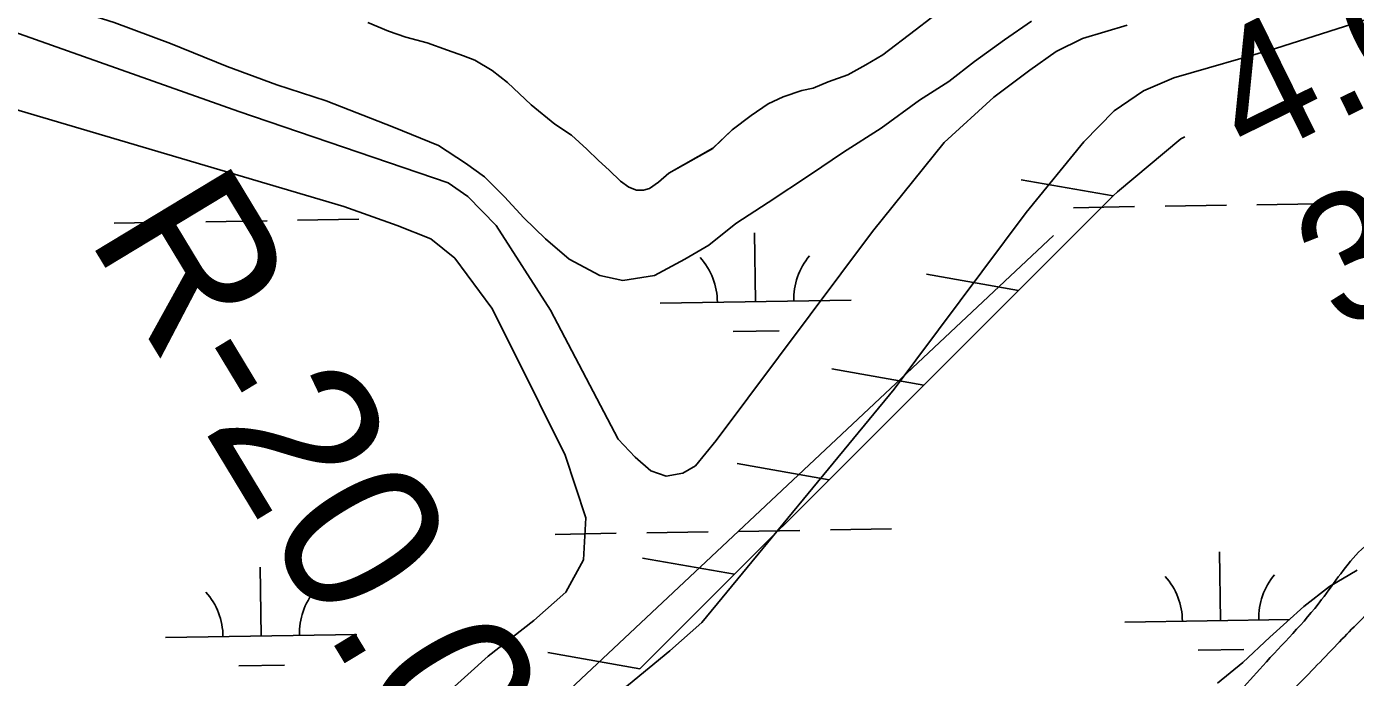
# Model space of a CAD drawing. Extents: x 3855477 to 3893699, y 299188 to 325115.
# Drawn here: x 3876920 to 3877615, y 319277 to 319617 of the extents above; entities that cross this region are included whole.
import ezdxf

# ---------------------------------------------------------------- set-up
doc = ezdxf.new("R2010")
doc.units = 0
for name, color, linetype in [('V-LEVE-TOET', 7, 'Continuous'), ('V-RIVR-EDGE', 7, 'Continuous'), ('V-RIVR-RANG', 7, 'Continuous'), ('V-RIVR-RANG-IDEN', 7, 'Continuous'), ('V-RRAP-FSHR', 7, 'Continuous'), ('V-TOPO-MINR', 7, 'Continuous'), ('V-TOPO-SHOR', 7, 'Continuous'), ('V-WETL-SWMP', 7, 'Continuous')]:
    doc.layers.add(name, color=color, linetype=linetype)

msp = doc.modelspace()

# ---------------------------------------------------------------- linework, layer by layer
at = {"layer": 'V-LEVE-TOET'}
for points in [[(3876717.3, 319683.99), (3877031.19, 319572.71), (3877140.7, 319535.44), (3877151.04, 319528.26), (3877165.88, 319513.1), (3877194.28, 319468.87), (3877229.59, 319401.32), (3877238.5, 319391.93), (3877246.64, 319384.73), (3877254.73, 319381.92), (3877263.48, 319383.5), (3877270.01, 319387.25), (3877280.8, 319400.56), (3877362.7, 319509.95), (3877400.1, 319556.55), (3877426.11, 319580.31), (3877444.94, 319594.47), (3877458.7, 319604.17), (3877472.51, 319610.94), (3877495.82, 319617.85)], [(3877726.48, 319654.66), (3877573.53, 319605.74), (3877520.34, 319590.38), (3877504.34, 319583.58), (3877489.12, 319573.13), (3877473.25, 319556.82), (3877443.03, 319519.83), (3877374.07, 319427.44), (3877273.33, 319305.36), (3877256.71, 319290.5), (3877235.01, 319272.65), (3877197.36, 319244.34), (3877166.96, 319220.51), (3877147.47, 319201.22), (3877138.21, 319182.81), (3877132.64, 319162.25), (3877104.88, 319052.87), (3877091.43, 319019.77), (3877076.41, 318995.42), (3877064.89, 318981.36), (3877002.59, 318937.35), (3876919.44, 318881.53)], [(3877138.56, 319266.94), (3877161.69, 319287.74), (3877185.57, 319306.35), (3877202.19, 319321.21), (3877211.47, 319338.16), (3877212.63, 319360.13), (3877201.94, 319392.9), (3877174.86, 319447.39), (3877163.58, 319469.91), (3877144.2, 319495.98), (3877131.63, 319506.05), (3877113.97, 319513.13), (3877086.04, 319522.98), (3876875.97, 319585.21)]]:
    msp.add_lwpolyline(points, dxfattribs=at)
at = {"layer": 'V-RIVR-EDGE'}
for points in [[(3877050.53, 318877.48), (3877062.92, 318888.61), (3877075.29, 318895.75), (3877096.45, 318910.84), (3877122.4, 318930.71), (3877150.75, 318952.16), (3877177.11, 318974.01), (3877208.26, 319000.64), (3877221.85, 319015.75), (3877234.64, 319033.25), (3877246.24, 319047.57), (3877269, 319066.24), (3877290.56, 319080.94), (3877321.29, 319098.4), (3877348.42, 319112.28), (3877392.73, 319141.66), (3877417.88, 319157.94), (3877450.63, 319186.95), (3877471.8, 319206.43), (3877491.77, 319223.91), (3877510.13, 319235.42), (3877524.5, 319242.16), (3877540.07, 319254.08), (3877566.84, 319282.71), (3877597.61, 319317.31), (3877618.4, 319343.56), (3877633.58, 319355.08), (3877648.34, 319361.82), (3877665.88, 319364.56), (3877680.64, 319368.51), (3877710.96, 319381.19), (3877746.07, 319397.44), (3877785.17, 319415.28), (3877821.48, 319434.32), (3877868.98, 319463.3), (3877927.25, 319497.82), (3877999.89, 319541.08), (3878013.06, 319550.22), (3878016.66, 319555.39), (3878018.27, 319560.97), (3878024.31, 319583.67), (3878031.54, 319608.36), (3878038.34, 319617.51), (3878049.52, 319625.85), (3878066.28, 319634.97), (3878070.68, 319642.14), (3878077.91, 319665.63), (3878090.37, 319705.85), (3878094.78, 319716.6), (3878102.38, 319727.74), (3878114.76, 319737.28), (3878132.32, 319747.2), (3878162.25, 319763.86), (3878199.36, 319784.89)], [(3877073.38, 318850.92), (3877055.42, 318841), (3877028.28, 318823.53), (3876991.96, 318801.7), (3876971.6, 318789), (3876950.05, 318774.71), (3876940.46, 318765.56), (3876928.89, 318759.22), (3876919.72, 318759.24), (3876914.14, 318759.65), (3876911.35, 318760.46), (3876910.57, 318766.83), (3876916.18, 318775.99), (3876927.75, 318782.73), (3876932.94, 318787.9), (3876936.54, 318792.28), (3876951.71, 318802.6), (3876982.44, 318820.86), (3877004.79, 318832.76), (3877020.35, 318838.3), (3877041.11, 318852.99), (3877056.68, 318863.72), (3877092.61, 318888.73), (3877122.55, 318910.18), (3877157.29, 318936.4), (3877183.64, 318957.06), (3877204.02, 318979.32), (3877221.2, 318997.22), (3877235.99, 319012.32), (3877249.59, 319033.81), (3877267.17, 319050.11), (3877285.53, 319061.62), (3877299.9, 319070.75), (3877311.06, 319074.31), (3877329.82, 319083.83), (3877349.77, 319095.74), (3877371.33, 319108.44), (3877382.1, 319113.99), (3877388.08, 319115.97), (3877392.88, 319120.74), (3877396.48, 319128.3), (3877402.08, 319134.26), (3877408.06, 319137.44), (3877415.64, 319140.61), (3877432.8, 319149.33), (3877447.98, 319161.25), (3877466.76, 319181.13), (3877478.34, 319191.46), (3877487.52, 319198.22), (3877506.3, 319214.91), (3877517.47, 319222.05), (3877524.66, 319226.02), (3877534.62, 319226.79), (3877542.19, 319226.78), (3877548.97, 319226.76), (3877554.55, 319228.74), (3877563.36, 319245.45), (3877581.75, 319269.32), (3877605.73, 319293.97), (3877626.5, 319314.25), (3877638.88, 319323.38), (3877656.83, 319332.5), (3877687.15, 319345.58), (3877735.42, 319364.59), (3877803.65, 319396.3), (3877859.52, 319427.25), (3877905.02, 319451.85), (3877945.33, 319474.47), (3877997.61, 319503.43), (3878019.55, 319515.33), (3878029.52, 319516.9), (3878042.67, 319514.87), (3878047.84, 319511.28), (3878052.6, 319502.5), (3878061.74, 319491.71), (3878073.27, 319481.72), (3878083.23, 319478.11), (3878092, 319478.49), (3878103.56, 319480.45), (3878131.49, 319495.13), (3878140.27, 319499.09), (3878149.84, 319501.46), (3878160.61, 319504.22), (3878180.56, 319512.94), (3878205.3, 319528.42), (3878218.88, 319537.55), (3878218.88, 319539.15), (3878216.89, 319541.15), (3878216.9, 319544.73), (3878218.5, 319547.52), (3878227.28, 319551.88), (3878246.44, 319563.79), (3878263.61, 319576.5), (3878279.19, 319592.4), (3878295.18, 319610.7), (3878311.15, 319623.41), (3878327.92, 319635.32), (3878347.88, 319648.03), (3878370.64, 319665.91), (3878392.2, 319683.39), (3878412.17, 319698.48), (3878422.95, 319707.22), (3878432.93, 319715.97), (3878438.12, 319718.74), (3878444.9, 319721.52), (3878450.88, 319722.3), (3878455.66, 319722.29), (3878460.84, 319719.48), (3878461.23, 319714.7), (3878459.21, 319707.53), (3878454.41, 319698.78), (3878446.02, 319691.62), (3878432.85, 319683.29), (3878411.7, 319670.99), (3878398.92, 319661.45), (3878384.54, 319647.94), (3878374.55, 319638.4), (3878362.97, 319629.26), (3878347.01, 319620.53), (3878332.64, 319612.6), (3878322.26, 319604.65), (3878303.89, 319589.95), (3878281.53, 319569.28), (3878262.35, 319551), (3878258.75, 319546.22), (3878255.55, 319539.06), (3878249.16, 319533.49), (3878239.57, 319527.14), (3878229.61, 319524.77), (3878220.42, 319518.42), (3878195.68, 319504.93), (3878181.72, 319498.19), (3878171.74, 319493.43), (3878162.56, 319486.28), (3878151.39, 319481.53), (3878126.65, 319472.02), (3878094.33, 319453.37), (3878061.6, 319434.72)], [(3878061.6, 319434.72), (3878011.73, 319413.32), (3877960.65, 319385.95), (3877904.39, 319358.19), (3877846.53, 319330.44), (3877787.47, 319297.11), (3877701.27, 319253.08), (3877644.61, 319224.13), (3877602.32, 319205.5), (3877568, 319187.66), (3877517.31, 319157.89), (3877457.84, 319118.98), (3877420.72, 319097.95), (3877411.93, 319089.21), (3877402.35, 319081.26), (3877389.97, 319074.11), (3877378, 319068.17), (3877371.21, 319063), (3877356.84, 319053.07), (3877344.86, 319041.15), (3877330.09, 319032.42), (3877308.54, 319020.51), (3877298.96, 319016.15), (3877278.21, 319005.44), (3877263.45, 318996.71), (3877241.89, 318982.02), (3877229.91, 318972.49), (3877223.53, 318970.91), (3877214.75, 318964.95), (3877204.75, 318952.62), (3877185.57, 318931.55), (3877172.79, 318919.22), (3877142.85, 318898.57), (3877104.92, 318871.97), (3877073.38, 318850.92)]]:
    msp.add_spline(points, degree=3, dxfattribs=at)
at = {"layer": 'V-RRAP-FSHR'}
for p, q in [((3877488.55, 319528.55), (3877440.46, 319537.04)), ((3877439.04, 319479.06), (3877390.95, 319487.55)), ((3877389.53, 319429.58), (3877341.45, 319438.07)), ((3877340.02, 319380.09), (3877291.94, 319388.58)), ((3877290.52, 319330.6), (3877242.43, 319339.1)), ((3877241.01, 319281.12), (3877192.92, 319289.61))]:
    msp.add_line(p, q, dxfattribs=at)
for points in [[(3877526, 319559.47), (3877523.94, 319558.44), (3877490.74, 319530.74), (3877488.55, 319528.54)], [(3877488.55, 319528.55), (3877439.04, 319479.06)], [(3877439.04, 319479.06), (3877389.53, 319429.58)], [(3877389.53, 319429.58), (3877340.02, 319380.09)], [(3877340.02, 319380.09), (3877290.51, 319330.6)], [(3877290.52, 319330.6), (3877241.01, 319281.12)]]:
    msp.add_lwpolyline(points, dxfattribs=at)
at = {"layer": 'V-TOPO-MINR'}
msp.add_lwpolyline([(3877457.38, 319507.86), (3877136.27, 319206.44)], dxfattribs=at)
at = {"layer": 'V-TOPO-SHOR'}
for points in [[(3877401.35, 319627.79), (3877384.95, 319615.33), (3877368.15, 319602.47), (3877359.14, 319597.21), (3877349.74, 319591.95), (3877339.53, 319588.26), (3877331.68, 319584.99), (3877325.77, 319583.73), (3877315.95, 319580.43), (3877308.1, 319576.78), (3877299.11, 319570.73), (3877289.34, 319563.1), (3877279.21, 319553.49), (3877256.1, 319540.54), (3877250.64, 319535.73), (3877245.95, 319532.5), (3877242.8, 319531.67), (3877239.25, 319531.62), (3877235.28, 319533.15), (3877230.9, 319536.24), (3877224.89, 319542.08), (3877219.3, 319547.14), (3877213.29, 319552.98), (3877205.3, 319560.37), (3877196.54, 319566.17), (3877184.16, 319576.26), (3877171.76, 319587.93), (3877163.78, 319594.14), (3877154.63, 319599.54), (3877148.68, 319601.83), (3877140.35, 319604.87), (3877129.64, 319608.67), (3877118.54, 319611.68), (3877109.42, 319614.71), (3877098.7, 319619.3)], [(3876965.92, 319619.4), (3876995.48, 319608.28), (3877025.04, 319596.37), (3877051, 319586.79), (3877076.94, 319578.41), (3877112.09, 319564.59), (3877135.67, 319554.98), (3877149.7, 319545.64), (3877159.73, 319538.62), (3877170.2, 319528.04), (3877180.28, 319517.05), (3877191.56, 319506.08), (3877204.02, 319495.52), (3877220.03, 319487), (3877231.99, 319484.38), (3877248.64, 319487), (3877264.41, 319495.56), (3877277.03, 319502.88), (3877291.17, 319514.2), (3877308.11, 319525.16), (3877330.16, 319539.76), (3877347.48, 319551.52), (3877367.17, 319564.11), (3877387.23, 319578.69), (3877402.6, 319588.43), (3877415.96, 319598.95), (3877431.7, 319610.29), (3877445.87, 319620.02)]]:
    msp.add_lwpolyline(points, dxfattribs=at)
at = {"layer": 'V-WETL-SWMP'}
for p, q in [((3877467.8, 319522.43), (3877499.79, 319522.96)), ((3877515.79, 319523.22), (3877547.79, 319523.74)), ((3877563.78, 319524), (3877595.78, 319524.52)), ((3876965.96, 319514.26), (3876997.95, 319514.78)), ((3877013.95, 319515.04), (3877045.94, 319515.56)), ((3877061.94, 319515.82), (3877093.94, 319516.34)), ((3877301.51, 319473.29), (3877300.92, 319509.28)), ((3877251.52, 319472.48), (3877351.5, 319474.1)), ((3877289.76, 319457.67), (3877313.76, 319458.06)), ((3877196.64, 319351.49), (3877228.63, 319352.02)), ((3877244.63, 319352.28), (3877276.63, 319352.8)), ((3877292.62, 319353.06), (3877324.62, 319353.58)), ((3877340.62, 319353.84), (3877372.61, 319354.36)), ((3877544.73, 319306.42), (3877544.15, 319342.41)), ((3877042.89, 319298.24), (3877042.31, 319334.24)), ((3877494.74, 319305.6), (3877580.82, 319307)), ((3876992.9, 319297.43), (3877092.89, 319299.06)), ((3877532.99, 319290.79), (3877556.98, 319291.18)), ((3877031.15, 319282.62), (3877055.14, 319283.01))]:
    msp.add_line(p, q, dxfattribs=at)
for points in [[(3876884.52, 319644.91), (3876941.58, 319627.01), (3876965.93, 319619.4), (3876995.48, 319608.28), (3877025.04, 319596.37), (3877051, 319586.79), (3877076.94, 319578.41), (3877112.09, 319564.59)], [(3877401.35, 319627.79), (3877384.95, 319615.33), (3877368.15, 319602.47), (3877359.14, 319597.21), (3877349.74, 319591.95), (3877339.53, 319588.26), (3877331.68, 319584.99), (3877325.77, 319583.73), (3877315.95, 319580.44), (3877308.1, 319576.78), (3877299.11, 319570.73), (3877289.34, 319563.1), (3877279.21, 319553.48), (3877256.1, 319540.54), (3877250.64, 319535.73), (3877245.95, 319532.5), (3877242.8, 319531.67), (3877239.25, 319531.62), (3877235.28, 319533.15), (3877230.89, 319536.24), (3877224.89, 319542.08), (3877219.3, 319547.14), (3877213.29, 319552.98), (3877205.3, 319560.37), (3877196.54, 319566.17), (3877184.16, 319576.26), (3877171.76, 319587.93), (3877163.78, 319594.14), (3877154.63, 319599.54), (3877148.68, 319601.83), (3877140.35, 319604.87), (3877129.64, 319608.67), (3877118.54, 319611.68), (3877109.42, 319614.71), (3877098.7, 319619.3)], [(3877112.09, 319564.59), (3877135.66, 319554.98), (3877149.7, 319545.64), (3877159.73, 319538.62), (3877170.2, 319528.04), (3877180.29, 319517.05), (3877191.56, 319506.08), (3877204.02, 319495.52), (3877220.03, 319487), (3877231.99, 319484.39), (3877248.64, 319487), (3877264.41, 319495.56), (3877277.03, 319502.88), (3877291.17, 319514.2), (3877308.11, 319525.16), (3877330.16, 319539.76), (3877347.48, 319551.52), (3877367.17, 319564.11), (3877387.23, 319578.69), (3877402.6, 319588.43), (3877415.96, 319598.95), (3877431.7, 319610.29), (3877445.87, 319620.02)], [(3877616.11, 319332.66), (3877601.63, 319324.18), (3877588.35, 319313.73), (3877570.42, 319297.7), (3877556.39, 319284.49), (3877543.12, 319273.65)]]:
    msp.add_lwpolyline(points, dxfattribs=at)
for centre, start, end in [((3877356.74, 319474.66), 140.16154, 181.7052), ((3877246.27, 319472.86), 0.16154, 41.7052), ((3877489.49, 319305.99), 0.16154, 41.7052), ((3877599.96, 319307.79), 140.16154, 181.7052), ((3876987.65, 319297.82), 0.16154, 41.7052), ((3877098.12, 319299.62), 140.16154, 181.7052)]:
    msp.add_arc(centre, 35.25, start, end, dxfattribs=at)

# ---------------------------------------------------------------- texts
at = {"layer": 'V-RIVR-RANG'}
for s, p in [('4.0', (3877559.78, 319545)), ('3.7', (3877606.81, 319456.7))]:
    msp.add_text(s, height=67, rotation=26.23833, dxfattribs=at).set_placement(p)
at = {"layer": 'V-RIVR-RANG-IDEN'}
msp.add_text('R-20.0', height=83, rotation=301.16089, dxfattribs=at).set_placement((3876951.35, 319507.59))

doc.saveas('drawing.dxf')
